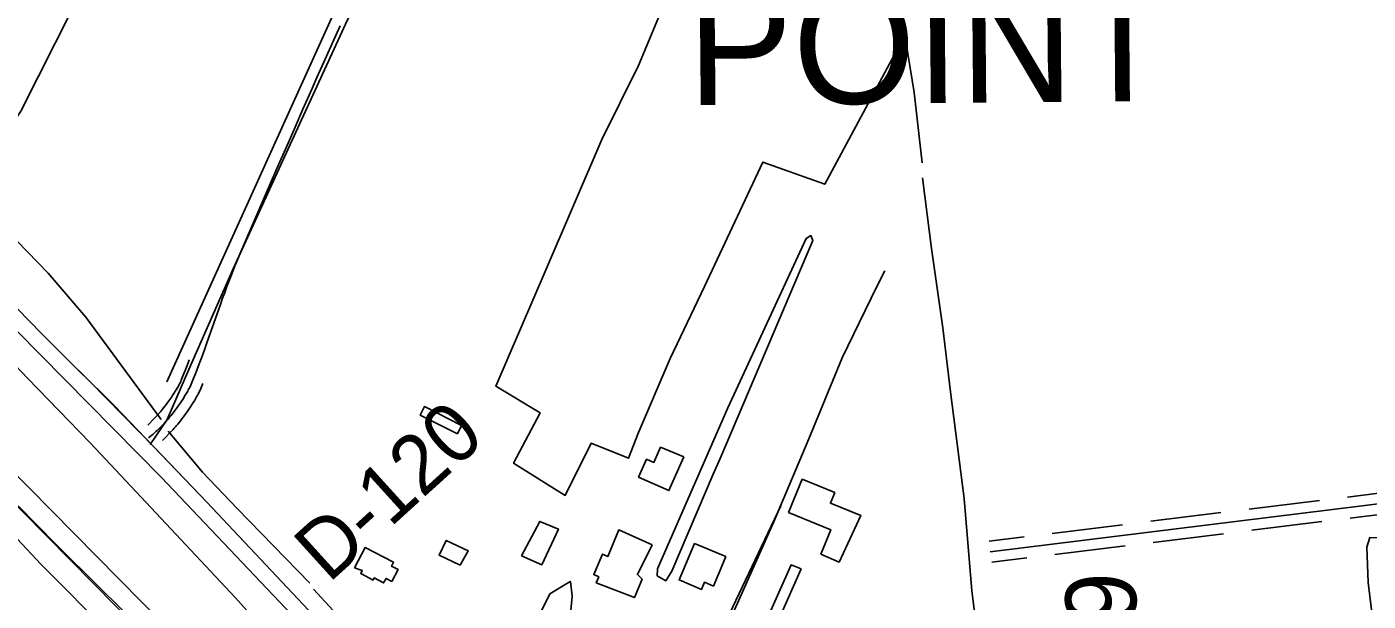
# Model space of a CAD drawing. Extents: x 3477039 to 3515015, y 546746 to 572297.
# Drawn here: x 3504314 to 3506208, y 561200 to 562010 of the extents above; entities that cross this region are included whole.
import ezdxf

# ---------------------------------------------------------------- set-up
doc = ezdxf.new("R2010")
doc.units = 0
for name, color, linetype in [('V-BLDG-OTLN', 7, 'Continuous'), ('V-DTCH-CNTR', 7, 'Continuous'), ('V-FLOD-BASE', 7, 'Continuous'), ('V-LEVE-TOET', 7, 'Continuous'), ('V-RIVR-RANG-IDEN', 7, 'Continuous'), ('V-ROAD-CNTR', 7, 'Continuous'), ('V-SITE-VEGE', 7, 'Continuous'), ('V-SURV-IDEN', 7, 'Continuous'), ('V-SURV-LINE', 7, 'Continuous'), ('V-TOPO-GNAM-IDEN', 7, 'Continuous'), ('V-TOPO-SHOR', 7, 'Continuous')]:
    doc.layers.add(name, color=color, linetype=linetype)

msp = doc.modelspace()

# ---------------------------------------------------------------- linework, layer by layer
at = {"layer": 'V-BLDG-OTLN'}
for points in [[(3504921.6, 561435.9), (3504869.1, 561462.4), (3504875.1, 561474.4), (3504927.5, 561448)], [(3505241.4, 561403.7), (3505220.4, 561356), (3505177.6, 561374.8), (3505188.8, 561400.2), (3505199.1, 561395.7), (3505208.6, 561417.1)], [(3505435, 561266.4), (3505448.9, 561300.6), (3505389.4, 561325), (3505408.6, 561372), (3505454.6, 561353.1), (3505448.4, 561338), (3505491.2, 561320.9), (3505460.6, 561255)], [(3505012, 561263.6), (3505037.9, 561312.4), (3505064.2, 561301.6), (3505040.7, 561250.9)], [(3504925.3, 561250.6), (3504895.9, 561264.6), (3504905.9, 561285.5), (3504936.9, 561270.7)], [(3505196.6, 561279.5), (3505175.8, 561237.4), (3505182.5, 561231.1), (3505171.6, 561204.9), (3505117.8, 561225.9), (3505121.2, 561234.4), (3505114.2, 561237.3), (3505126.4, 561266.2), (3505134.2, 561262.9), (3505149.6, 561300.4)], [(3504776.4, 561247.1), (3504791.5, 561275.8), (3504831.6, 561254.7), (3504828.7, 561249.1), (3504837.8, 561244.4), (3504829, 561227.7), (3504820.8, 561231.9), (3504817.4, 561225.6), (3504804.1, 561232.6), (3504802.5, 561229.6), (3504785.1, 561238.8), (3504787.3, 561243)], [(3505300.9, 561262.7), (3505283.1, 561221.2), (3505270.6, 561226.5), (3505266.3, 561216.3), (3505234.6, 561229.8), (3505256.5, 561281.2)], [(3505407, 561245.3), (3505378.5, 561180.5), (3505364.5, 561186.7), (3505392.9, 561251)]]:
    msp.add_lwpolyline(points, close=True, dxfattribs=at)
at = {"layer": 'V-DTCH-CNTR'}
msp.add_lwpolyline([(3504487.8, 561421), (3504511.8, 561456.1), (3504519.4, 561473.8), (3504542.3, 561527), (3504605.1, 561668.7), (3504677.3, 561827), (3504763.5, 562014.5), (3504857.8, 562213.6), (3504880, 562266.8)], dxfattribs=at)
at = {"layer": 'V-FLOD-BASE'}
msp.add_lwpolyline([(3504501, 561135.7), (3504416.7, 561218.6), (3504354.9, 561279.7), (3504301.5, 561334.5)], dxfattribs=at)
at = {"layer": 'V-LEVE-TOET'}
for points in [[(3504703.9, 561098.8), (3504607.6, 561205.2), (3504496.2, 561324.1), (3504402.8, 561423.1), (3504314.3, 561514.7), (3504214.4, 561619.9)], [(3504280.2, 561309.2), (3504333.5, 561252), (3504372.9, 561212.7), (3504414.1, 561170.3)]]:
    msp.add_lwpolyline(points, dxfattribs=at)
at = {"layer": 'V-ROAD-CNTR'}
for points in [[(3504756.1, 562012.1), (3504747, 561992), (3504738.6, 561973.2), (3504730.7, 561955.5), (3504723.3, 561938.9), (3504716.4, 561923.4), (3504703.5, 561894.2), (3504692.3, 561868.7), (3504682.5, 561846.3), (3504665.4, 561807.1), (3504614.3, 561689.6), (3504611.9, 561683.9), (3504609.6, 561678.5), (3504607.5, 561673.2), (3504605.4, 561668), (3504603.4, 561663), (3504601.5, 561658.1), (3504599.7, 561653.4), (3504596.2, 561644.2), (3504593.1, 561635.6), (3504590.1, 561627.5), (3504587.4, 561619.9), (3504582.4, 561605.6), (3504573.6, 561580.6), (3504570.3, 561571.2), (3504567.4, 561563), (3504564.8, 561555.8), (3504562.5, 561549.6), (3504560.5, 561544.1), (3504558.7, 561539.3), (3504555.5, 561531), (3504553.1, 561524.7), (3504551.2, 561520), (3504548.4, 561513)], [(3504402.9, 561509.3), (3504368.5, 561543.4), (3504351.3, 561560.6), (3504334.3, 561577.8), (3504317.2, 561595.1), (3504300.3, 561612.4), (3504283.4, 561629.8), (3504266.5, 561647.2), (3504249.7, 561664.7), (3504233, 561682.3), (3504216.3, 561699.9), (3504199.7, 561717.5), (3504183.2, 561735.3), (3504134.2, 561786)], [(3504437.6, 561475.3), (3504420.2, 561492.3), (3504402.9, 561509.3), (3504385.7, 561526.3), (3504368.5, 561543.4), (3504351.3, 561560.6), (3504334.3, 561577.8), (3504317.2, 561595.1), (3504300.3, 561612.4), (3504283.4, 561629.8), (3504266.5, 561647.2), (3504249.7, 561664.7), (3504233, 561682.3), (3504216.3, 561699.9), (3504199.7, 561717.5), (3504183.2, 561735.3), (3504166.8, 561752.9)], [(3505118.8, 560751.3), (3505125.1, 560766.6), (3505133.4, 560785.5), (3505144.8, 560812.4), (3505172.7, 560874.7), (3505203.2, 560948.7), (3505260.8, 561072.7), (3505310.9, 561183.3), (3505368, 561311), (3505418.2, 561428.9), (3505465.2, 561543.3), (3505513.9, 561644), (3505525.3, 561666)], [(3504543, 561540.4), (3504541.5, 561536.4), (3504539.1, 561530.2), (3504537.3, 561525.6), (3504534.5, 561518.7)], [(3504534.5, 561518.8), (3504531.7, 561511.9), (3504530.8, 561509.9), (3504530, 561508.1), (3504529.1, 561506.4), (3504528.3, 561504.9), (3504527.5, 561503.4), (3504526.7, 561502), (3504526, 561500.7), (3504524.5, 561498.3), (3504523.2, 561496.1), (3504522, 561494.3), (3504519.8, 561490.9), (3504518.1, 561488.4), (3504515.4, 561484.6), (3504512.6, 561480.7), (3504510.6, 561477.9), (3504508.7, 561475.4), (3504506.9, 561473), (3504505.2, 561470.9), (3504503.6, 561468.9), (3504502.1, 561467.1), (3504500.6, 561465.4), (3504499.2, 561463.8), (3504497.9, 561462.4), (3504496.7, 561461), (3504494.4, 561458.5), (3504484.3, 561448.3)], [(3504548.4, 561513), (3504545.5, 561506), (3504544.5, 561503.8), (3504543.5, 561501.6), (3504542.5, 561499.7), (3504541.6, 561497.9), (3504540.7, 561496.2), (3504539.8, 561494.6), (3504539, 561493.2), (3504537.3, 561490.4), (3504535.9, 561488.1), (3504534.6, 561486.1), (3504532.2, 561482.5), (3504530.4, 561479.9), (3504527.6, 561475.9), (3504524.8, 561472), (3504522.7, 561469), (3504520.7, 561466.3), (3504518.7, 561463.8), (3504516.9, 561461.5), (3504515.2, 561459.4), (3504513.5, 561457.4), (3504511.9, 561455.6), (3504510.5, 561453.9), (3504509.1, 561452.3), (3504507.7, 561450.8), (3504505.2, 561448.1), (3504502.9, 561445.8), (3504500.8, 561443.8), (3504499, 561442), (3504497.4, 561440.5), (3504495.9, 561439.2), (3504493.3, 561437), (3504491.4, 561435.3), (3504489.9, 561434), (3504487.6, 561432.2), (3504485.2, 561430.3)], [(3504402.9, 561509.3), (3504494.5, 561416.1)], [(3504562.2, 561507.3), (3504559.3, 561500.2), (3504558.1, 561497.6), (3504557, 561495.2), (3504555.9, 561492.9), (3504554.8, 561490.9), (3504553.8, 561489), (3504552.8, 561487.2), (3504551.9, 561485.6), (3504550.1, 561482.6), (3504548.5, 561480.1), (3504547.1, 561477.9), (3504544.6, 561474.1), (3504542.7, 561471.3), (3504539.9, 561467.3), (3504537, 561463.2), (3504534.8, 561460.1), (3504532.6, 561457.2), (3504530.6, 561454.6), (3504528.6, 561452.1), (3504526.7, 561449.8), (3504525, 561447.7), (3504523.3, 561445.7), (3504521.7, 561443.9), (3504520.2, 561442.2), (3504518.7, 561440.6), (3504505.3, 561426.5)], [(3505819.1, 560014.4), (3505438.1, 560415.4), (3504567.9, 561339.7), (3504437.6, 561475.3)], [(3505119.9, 560753.3), (3504567.9, 561339.7), (3504494.5, 561416.1)], [(3506462.3, 561366.7), (3505674.3, 561269.6)], [(3506039.7, 561329.7), (3506139, 561342)], [(3506178.7, 561346.8), (3506277.9, 561359.1)], [(3505113.1, 560760.6), (3505211.3, 560979.8), (3505292.4, 561153.2), (3505378.3, 561334.5)], [(3505900.8, 561312.6), (3506000, 561324.8)], [(3506182.3, 561317.1), (3506281.6, 561329.3)], [(3505761.8, 561295.5), (3505861.1, 561307.7)], [(3506043.4, 561299.9), (3506142.6, 561312.2)], [(3505672.5, 561284.5), (3505722.1, 561290.6)], [(3505904.4, 561282.8), (3506003.7, 561295.1)], [(3505765.5, 561265.7), (3505864.7, 561277.9)], [(3505676.2, 561254.7), (3505725.8, 561260.8)]]:
    msp.add_lwpolyline(points, dxfattribs=at)
at = {"layer": 'V-SITE-VEGE'}
for points in [[(3505548.9, 561989.9), (3505440.4, 561788.4), (3505353, 561819.5), (3505270.4, 561644.1), (3505222.1, 561542.4), (3505177.2, 561438.1), (3505163.1, 561401.6), (3505110.5, 561422.8), (3505073.7, 561349.1), (3505001, 561394.5), (3505038.6, 561465.6), (3504976, 561503.1), (3505045.6, 561665), (3505125.7, 561851.6), (3505177.5, 561955.7), (3505318.8, 562294.7), (3505470.9, 562620.7), (3505505.5, 562352.3)], [(3505282.9, 561379.2), (3505224.6, 561242.4), (3505216.2, 561228.7), (3505203.9, 561235.8), (3505204, 561245.4), (3505303.5, 561472.5), (3505414.1, 561711.8), (3505421, 561715.9), (3505423.7, 561708.9), (3505292.8, 561401.1)], [(3506255, 560839.9), (3506208, 561226.3), (3506205.9, 561275.9), (3506210.2, 561289.6), (3506232.3, 561289.3), (3506274.5, 560853.4), (3506273, 560843.8)], [(3504941, 561034.3), (3504984.1, 561065.4), (3505016.7, 561139.2), (3505052.1, 561210.3), (3505077.1, 561225.1), (3505081.3, 561227.8), (3505083.7, 561207.1), (3505080.5, 561171.4), (3505017.9, 561020.9), (3504985.9, 561000.6), (3504968, 561000.9)]]:
    msp.add_lwpolyline(points, close=True, dxfattribs=at)
at = {"layer": 'V-SURV-LINE'}
for points in [[(3503966, 561715.1), (3505716.8, 559940)], [(3505695.5, 559918.9), (3503944.6, 561694)]]:
    msp.add_lwpolyline(points, dxfattribs=at)
at = {"layer": 'V-TOPO-SHOR'}
for p, q in [((3504861, 562282.1), (3504511.1, 561509.5)), ((3504784.4, 561145.7), (3504718.3, 561216.8))]:
    msp.add_line(p, q, dxfattribs=at)
for points in [[(3505577.8, 561818.6), (3505566.8, 561918), (3505551.8, 562010.3), (3505537.3, 562135.8), (3505522.7, 562249.5), (3505505.9, 562395.5), (3505494.2, 562470.7), (3505481.1, 562573.2), (3505475.1, 562639.8), (3505464.7, 562713.7)], [(3505783.1, 559989.8), (3505331.1, 560485.4), (3505225.5, 560602), (3504766.3, 561097.7), (3504503.9, 561374.6), (3504161.3, 561720.9), (3504066.5, 561808.3), (3503964.5, 561888.5), (3503793.2, 562001.5), (3503581.8, 562125.4), (3503049.7, 562442.5), (3502947.7, 562508.1)], [(3504503.4, 561456.4), (3504396.7, 561600.5), (3504343.8, 561662.6), (3504299.3, 561708.5), (3504274.8, 561731.8), (3504252.2, 561758.6), (3504242.2, 561773.2), (3504239.7, 561782.6), (3504238.1, 561789.4), (3504239.9, 561794.5), (3504246, 561805.5), (3504305.2, 561891.7), (3504402.5, 562084.8), (3504512.4, 562329.8), (3504538.4, 562390.3)], [(3505758.1, 560251.6), (3505725.6, 560560.8), (3505705.1, 560745.3), (3505697.6, 560818.7), (3505687.6, 560899.8), (3505673.8, 561009.2), (3505660.7, 561114.3), (3505648.4, 561214.2), (3505637.4, 561344.8), (3505618.1, 561495.2), (3505607.4, 561585.7), (3505591.1, 561697.6), (3505578.4, 561797.6)], [(3504713, 561225.3), (3504610.5, 561330.7), (3504561.7, 561381.7), (3504513.2, 561440)]]:
    msp.add_lwpolyline(points, dxfattribs=at)

# ---------------------------------------------------------------- texts
at = {"layer": 'V-RIVR-RANG-IDEN'}
msp.add_text('D-120', height=83, rotation=42.2133, dxfattribs=at).set_placement((3504739.7, 561224.1))
at = {"layer": 'V-SURV-IDEN'}
msp.add_text('4432+74.9', height=100, rotation=90.7293, dxfattribs=at).set_placement((3505888, 560605.3))
at = {"layer": 'V-TOPO-GNAM-IDEN'}
msp.add_text('POINT', height=167, rotation=0.5, dxfattribs=at).set_placement((3505247, 561900))

doc.saveas('drawing.dxf')
